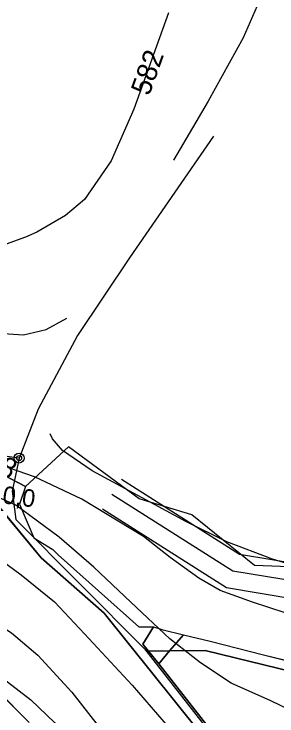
# Model space of a CAD drawing. Extents: x -709418 to -703832, y -1161719 to -1157826.
# Drawn here: x -705505.5 to -705400.4, y -1159483.1 to -1159202.3 of the extents above; entities that cross this region are included whole.
import ezdxf

# ---------------------------------------------------------------- set-up
doc = ezdxf.new("R2010")
doc.units = 0
for name, color, linetype in [('102_obvod PÚ', 7, 'Continuous'), ('103_hranice KÚ', 7, 'Continuous'), ('110_silnice II. třídy a III. třídy', 7, 'Continuous'), ('120_vrstevnice hlavní', 7, 'Continuous'), ('121_vrstevnice hlavní_popis', 7, 'Continuous'), ('122_vrstevnice základní', 7, 'Continuous'), ('201_orná půda_KN', 7, 'Continuous'), ('210_ostatní plocha_KN', 7, 'Continuous'), ('301_polní cesta_stav', 7, 'Continuous'), ('311_polní cesta_staničení', 7, 'Continuous'), ('708_el NN nadzemní a podzemní_ E.ON', 7, 'Continuous'), ('735_OP sítí TI', 7, 'Continuous'), ('Trasa-Hlavni  staniceni', 7, 'Continuous')]:
    doc.layers.add(name, color=color, linetype=linetype)

# ---------------------------------------------------------------- blocks, each defined once
blk = doc.blocks.new('_kolecko-HB')
blk.add_circle((0, 0), 0.5)

msp = doc.modelspace()

# ---------------------------------------------------------------- linework, layer by layer
at = {"layer": '102_obvod PÚ'}
for points in [[(-705680.34, -1159202.12), (-705650.29, -1159207.21), (-705610.07, -1159218.91), (-705586.94, -1159233.79), (-705584.26, -1159235.35), (-705575.14, -1159274.02), (-705564.11, -1159324.58), (-705553.14, -1159353), (-705538.64, -1159371.35), (-705524.52, -1159378.74), (-705509.01, -1159386.99), (-705500.95, -1159391.28), (-705503.33, -1159398.39), (-705497.56, -1159411.85), (-705490.04, -1159416.53), (-705487.81, -1159418.64), (-705455.58, -1159447.44), (-705449.77, -1159447.44), (-705446.39, -1159448.44), (-705437.72, -1159450.61), (-705427.05, -1159453.12), (-705405.69, -1159458.61), (-705388.63, -1159462.82)], [(-705499.42, -1159485.62), (-705524.82, -1159460.29), (-705554.6, -1159426.55), (-705572.65, -1159405.79), (-705577.99, -1159399.35), (-705585.69, -1159384.22), (-705611.52, -1159387.9), (-705616.84, -1159401.92), (-705619.66, -1159400.28), (-705614.27, -1159386.22), (-705622.94, -1159385.65), (-705636, -1159388.43), (-705636.84, -1159382.26), (-705645.9, -1159355.21), (-705661.81, -1159351.18), (-705669.12, -1159347.43), (-705678.73, -1159342.87), (-705697, -1159335.87), (-705719.47, -1159333.02)]]:
    msp.add_lwpolyline(points, dxfattribs=at)
at = {"layer": '103_hranice KÚ'}
msp.add_lwpolyline([(-705225.01, -1159488.33), (-705244.62, -1159481.43), (-705265.81, -1159464.97), (-705344.08, -1159443.34), (-705385, -1159423.78), (-705409.33, -1159422.89), (-705434.44, -1159402.64), (-705455.51, -1159396.18), (-705483.68, -1159375.34), (-705500.95, -1159391.28), (-705509.01, -1159386.99), (-705524.52, -1159378.74), (-705538.64, -1159371.35), (-705553.14, -1159353), (-705564.11, -1159324.58), (-705575.14, -1159274.02), (-705584.26, -1159235.35), (-705586.94, -1159233.79), (-705610.07, -1159218.91), (-705650.29, -1159207.21), (-705680.34, -1159202.12)], dxfattribs=at)
at = {"layer": '110_silnice II. třídy a III. třídy'}
msp.add_lwpolyline([(-705425.72, -1159251.12), (-705459.29, -1159299.78), (-705480.06, -1159330.8), (-705495.83, -1159360.32), (-705503.49, -1159379.89), (-705506.27, -1159393.13), (-705504.73, -1159404.52), (-705453.28, -1159456.24), (-705424.63, -1159492.88), (-705411.38, -1159516.59), (-705404.7, -1159537.44), (-705401.75, -1159556.15), (-705377.61, -1159618.68), (-705336.72, -1159700.9), (-705321.44, -1159727.98), (-705286.96, -1159784.24)], dxfattribs=at)
at = {"layer": '120_vrstevnice hlavní'}
msp.add_lwpolyline([(-705381.94, -1159487.18), (-705402.79, -1159477.04), (-705418.64, -1159469.88), (-705430.98, -1159461.82), (-705443.17, -1159452.24), (-705458.78, -1159437.51), (-705473.54, -1159423.6), (-705487.44, -1159411.53), (-705504.82, -1159398.74), (-705529.51, -1159387.8), (-705556.73, -1159375.81), (-705566.74, -1159370.95), (-705582.9, -1159360.93), (-705616.08, -1159335.48), (-705651.3, -1159309.45), (-705669.87, -1159299.28), (-705683.68, -1159294.6), (-705693.07, -1159292.84), (-705700.93, -1159292.46), (-705712.13, -1159293.77), (-705722.22, -1159296.11)], dxfattribs=at)
at = {"layer": '122_vrstevnice základní'}
for points in [[(-705407.34, -1159196.79), (-705413.91, -1159211.81), (-705427.9, -1159237.06), (-705441.76, -1159260.73)], [(-705443.75, -1159201.76), (-705457.62, -1159240.37), (-705466.63, -1159260.97), (-705477.36, -1159276.41), (-705484.94, -1159282.85), (-705496.38, -1159289.57), (-705500.96, -1159291.57), (-705508.63, -1159294.3), (-705517.78, -1159294.59), (-705527.05, -1159292), (-705543.31, -1159279.34), (-705553.3, -1159266.98), (-705566.03, -1159246.95), (-705568.89, -1159241.23), (-705574.75, -1159224.07), (-705579.47, -1159201.19)], [(-705725.35, -1159326.75), (-705711.19, -1159320.6), (-705699.75, -1159317.31), (-705688.3, -1159316.17), (-705677.72, -1159317.31), (-705667.43, -1159321.46), (-705657.13, -1159328.04), (-705646.83, -1159336.62), (-705616.08, -1159368.08), (-705603.35, -1159376.95), (-705590.48, -1159384.68), (-705582.76, -1159388.39), (-705569.89, -1159393.4), (-705539.46, -1159405.16), (-705516.52, -1159416.45), (-705502.65, -1159426.67), (-705489.28, -1159437.4), (-705477.39, -1159450.15), (-705458.29, -1159470.8), (-705430.41, -1159502.97)], [(-705519.61, -1159327.63), (-705509.7, -1159330.07), (-705501.67, -1159330.62), (-705492.59, -1159328.45), (-705484.41, -1159323.96)], [(-705184.99, -1159513.55), (-705204.6, -1159500.63), (-705230, -1159486.31), (-705259.87, -1159468.99), (-705280, -1159460.17), (-705296.39, -1159454.1), (-705322.61, -1159446.57), (-705350.78, -1159437.2), (-705372.8, -1159429.22), (-705402.11, -1159420.31), (-705420.38, -1159413.38), (-705436.75, -1159405.26), (-705449.37, -1159398.53), (-705474.22, -1159384.97), (-705486.15, -1159376.87), (-705490.06, -1159372.24), (-705491.08, -1159370.18)], [(-705300.15, -1159488.14), (-705312.94, -1159482.95), (-705322.66, -1159477.6), (-705336.8, -1159468.82), (-705349.59, -1159462.77), (-705374.26, -1159451.54), (-705386.37, -1159446.87), (-705397.11, -1159441.86), (-705410.13, -1159437.57), (-705423.1, -1159432.89), (-705431.62, -1159427.89), (-705443.03, -1159419.63), (-705453.75, -1159411.21), (-705478.41, -1159396.31), (-705497.35, -1159387.36), (-705506.91, -1159384.06)], [(-705719.2, -1159432.73), (-705711.76, -1159426.44), (-705695.88, -1159415.71), (-705683.44, -1159409.56), (-705669.86, -1159404.27), (-705660.85, -1159401.55), (-705642.54, -1159397.98), (-705629.38, -1159397.83), (-705617.37, -1159400.12), (-705600.21, -1159409.13), (-705584.56, -1159416.03), (-705567.41, -1159421.68), (-705552.26, -1159427.35), (-705536.27, -1159433.86), (-705520.53, -1159440.92), (-705506.52, -1159449.79), (-705496.03, -1159458.7), (-705482.37, -1159473.59), (-705460.54, -1159501.56)], [(-705731.49, -1159500.37), (-705714.76, -1159470.63), (-705702.32, -1159454.47), (-705688.88, -1159441.45), (-705675.15, -1159432.58), (-705660.56, -1159425.86), (-705649.12, -1159422.43), (-705637.68, -1159421.29), (-705625.09, -1159422), (-705605.07, -1159425.86), (-705567.03, -1159438.31), (-705551.01, -1159444.6), (-705539, -1159450.46), (-705512.97, -1159465.76), (-705498.81, -1159476.63), (-705489.23, -1159485.79), (-705480.08, -1159497.94), (-705465.92, -1159519.82), (-705457.34, -1159531.84), (-705440.6, -1159559.21), (-705429.51, -1159576.15), (-705417.92, -1159592.42), (-705402.43, -1159612.98)]]:
    msp.add_lwpolyline(points, dxfattribs=at)
at = {"layer": '201_orná půda_KN'}
for p, q in [((-705519.98, -1159389.35), (-705494.61, -1159419.82)), ((-705494.61, -1159419.82), (-705469.49, -1159441.94)), ((-705469.49, -1159441.94), (-705423.31, -1159499.42)), ((-705443.29, -1159457.01), (-705437.72, -1159450.61)), ((-705437.72, -1159450.61), (-705427.05, -1159453.12)), ((-705427.05, -1159453.12), (-705405.69, -1159458.61)), ((-705447.6, -1159462.22), (-705443.29, -1159457.01)), ((-705443.29, -1159457.01), (-705429.01, -1159456.91)), ((-705429.01, -1159456.91), (-705443.29, -1159457.01)), ((-705429.01, -1159456.91), (-705371.93, -1159470.79)), ((-705371.93, -1159470.79), (-705429.01, -1159456.91)), ((-705405.69, -1159458.61), (-705388.63, -1159462.82)), ((-705499.42, -1159485.62), (-705524.82, -1159460.29)), ((-705419.42, -1159498.05), (-705447.6, -1159462.22))]:
    msp.add_line(p, q, dxfattribs=at)
at = {"layer": '210_ostatní plocha_KN'}
for p, q in [((-705494.61, -1159419.82), (-705519.98, -1159389.35)), ((-705505.51, -1159388.85), (-705500.95, -1159391.28)), ((-705500.95, -1159391.28), (-705503.33, -1159398.39)), ((-705503.33, -1159398.39), (-705497.56, -1159411.85)), ((-705497.56, -1159411.85), (-705490.04, -1159416.53)), ((-705490.04, -1159416.53), (-705487.81, -1159418.64)), ((-705469.49, -1159441.94), (-705494.61, -1159419.82)), ((-705487.81, -1159418.64), (-705455.58, -1159447.44)), ((-705423.31, -1159499.42), (-705469.49, -1159441.94)), ((-705455.58, -1159447.44), (-705449.77, -1159447.44)), ((-705449.77, -1159447.44), (-705454.06, -1159454.3)), ((-705454.06, -1159454.3), (-705449.77, -1159447.44)), ((-705449.77, -1159447.44), (-705446.39, -1159448.44)), ((-705446.39, -1159448.44), (-705437.72, -1159450.61)), ((-705437.72, -1159450.61), (-705443.29, -1159457.01)), ((-705454.06, -1159454.3), (-705451.67, -1159457.19)), ((-705451.67, -1159457.19), (-705454.06, -1159454.3)), ((-705451.67, -1159457.19), (-705443.29, -1159457.01)), ((-705443.29, -1159457.01), (-705451.67, -1159457.19)), ((-705451.67, -1159457.19), (-705447.6, -1159462.22)), ((-705447.6, -1159462.22), (-705451.67, -1159457.19)), ((-705443.29, -1159457.01), (-705447.6, -1159462.22)), ((-705447.6, -1159462.22), (-705419.42, -1159498.05))]:
    msp.add_line(p, q, dxfattribs=at)
at = {"layer": '301_polní cesta_stav'}
msp.add_lwpolyline([(-705503.49, -1159379.89), (-705522.89, -1159377.26), (-705551.11, -1159369.34), (-705558.72, -1159369.34), (-705576.15, -1159373.14), (-705604.37, -1159377.89), (-705630.69, -1159378.84), (-705636.39, -1159382.01), (-705642.42, -1159388.66), (-705653.83, -1159398.17), (-705664.6, -1159402.88)], dxfattribs=at)
at = {"layer": '311_polní cesta_staničení'}
msp.add_circle((-705503.49, -1159379.89), 2, dxfattribs=at)
at = {"layer": '708_el NN nadzemní a podzemní_ E.ON'}
msp.add_lwpolyline([(-705466.35, -1159394.29), (-705417.95, -1159425.05), (-705391.08, -1159429.47), (-705369.86, -1159436.43), (-705211.18, -1159512.22), (-705197.54, -1159525.99), (-705180.35, -1159559.09), (-705159.37, -1159644.15), (-705153.76, -1159644.98), (-705153.4, -1159644.86)], dxfattribs=at)
at = {"layer": '735_OP sítí TI'}
for points in [[(-705462.59, -1159388.39), (-705415.4, -1159418.37), (-705389.41, -1159422.65), (-705367.25, -1159429.92), (-705207.06, -1159506.43), (-705191.82, -1159521.82), (-705173.75, -1159556.6), (-705153.71, -1159637.87)], [(-705470.1, -1159400.2), (-705420.5, -1159431.73), (-705392.75, -1159436.29), (-705372.47, -1159442.94), (-705215.3, -1159518.01), (-705203.26, -1159530.16), (-705186.95, -1159561.58), (-705165.04, -1159650.38), (-705153.13, -1159652.15), (-705151.19, -1159651.5)]]:
    msp.add_lwpolyline(points, dxfattribs=at)

# ---------------------------------------------------------------- block references
at = {"layer": 'Trasa-Hlavni  staniceni', "xscale": 1.9999999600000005, "yscale": 1.9999999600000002, "rotation": 172.26742680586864}
msp.add_blockref('_kolecko-HB', (-705503.49, -1159379.89), dxfattribs=at)

# ---------------------------------------------------------------- texts
at = {"layer": '121_vrstevnice hlavní_popis'}
for s, rotation, p in [('582', 70.1135, (-705451.5, -1159235.3)), ('588', 332.2369, (-705522.87, -1159380.32))]:
    msp.add_text(s, height=8, rotation=rotation, dxfattribs=at).set_placement(p)
at = {"layer": 'Trasa-Hlavni  staniceni'}
msp.add_text('0,0', height=7, rotation=352.2674, dxfattribs=at).set_placement((-705510.4, -1159397.95))

doc.saveas('drawing.dxf')
